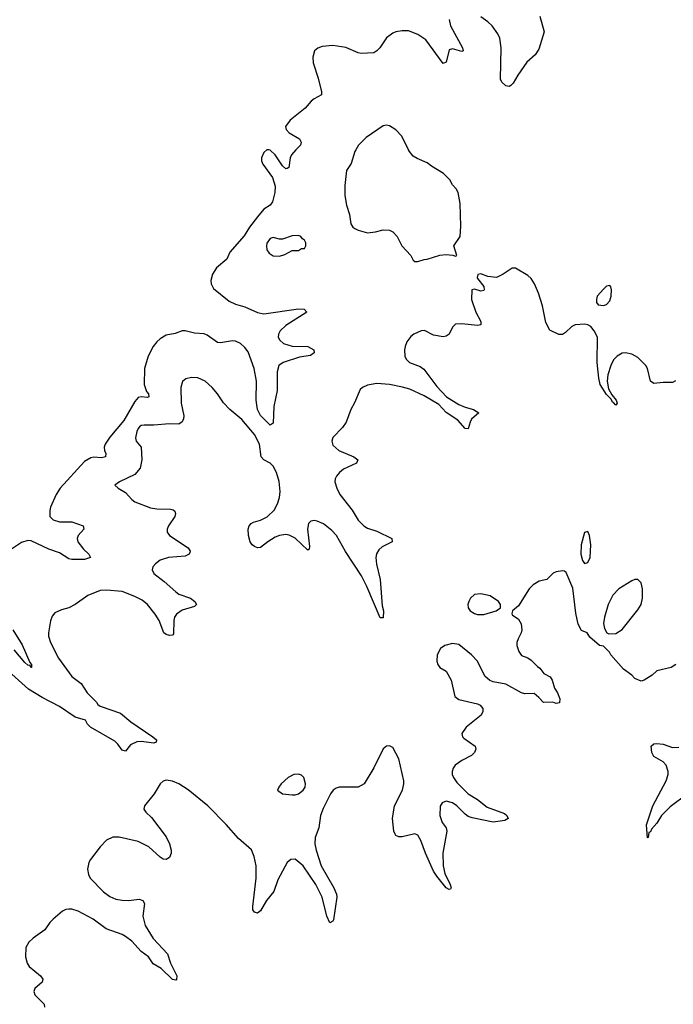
# Model space of a CAD drawing. Header units: inches. Extents: x 1449094 to 1618372, y 389908 to 534307.
# Tile 350 of 494: x 1534437 to 1538595, y 504569 to 510828. Entities that reach past the tile are written whole.
import ezdxf

# ---------------------------------------------------------------- set-up
doc = ezdxf.new("R2010")
doc.units = ezdxf.units.IN
doc.header["$MEASUREMENT"] = 0
doc.layers.add('B5530', color=7, linetype='Continuous')
doc.layers.add('B5531', color=7, linetype='Continuous')

msp = doc.modelspace()

# ---------------------------------------------------------------- linework, layer by layer
at = {"layer": 'B5530', "color": 5}
for points, elevation in [([(1536008.6, 510000), (1535990, 509983.9), (1535975.6, 509950), (1535975.6, 509930), (1535983.3, 509910), (1536044.4, 509824.4), (1536062.1, 509770), (1536060.4, 509730), (1536045.5, 509670), (1536029.8, 509650.2), (1535990, 509623), (1535950, 509575.8), (1535899.2, 509510), (1535865.5, 509454.5), (1535774.9, 509350), (1535754.5, 509305.5), (1535688.3, 509250), (1535664.7, 509210), (1535653.4, 509170), (1535654.4, 509150), (1535670, 509119.5), (1535770, 509039.6), (1535810, 509019.7), (1535870, 509002.9), (1535950, 508965.8), (1535990, 508959.3), (1536210.2, 508990.2), (1536247.7, 508987.7), (1536262.8, 508970), (1536130, 508885), (1536093.8, 508850), (1536082.8, 508830), (1536082.3, 508810), (1536091.2, 508791.2), (1536115.8, 508770), (1536170, 508752), (1536270.8, 508750.8), (1536308.5, 508730), (1536310.6, 508710), (1536286.7, 508693.3), (1536218, 508682), (1536112.7, 508650), (1536084.7, 508630), (1536075, 508590), (1536074.4, 508470), (1536054.6, 508370), (1536050, 508264), (1536030, 508249.6), (1535970, 508312), (1535950, 508349.5), (1535942, 508410), (1535943.3, 508530), (1535929.6, 508610), (1535890, 508715.8), (1535870, 508745.4), (1535841.7, 508770), (1535810, 508785.4), (1535790, 508787.4), (1535713.9, 508773.9), (1535696, 508776), (1535630, 508823.4), (1535610, 508830.5), (1535550, 508836.1), (1535489.4, 508850.6), (1535470, 508849.8), (1535425.9, 508834.1), (1535370, 508823.2), (1535330, 508799.6), (1535310, 508780.5), (1535286.7, 508750), (1535254.7, 508690), (1535232.2, 508610), (1535229.3, 508509.3), (1535244.8, 508464.8), (1535255.8, 508450), (1535258, 508430), (1535250, 508426.8), (1535210.4, 508430.5), (1535190, 508425.7), (1535170, 508400.1), (1535099.2, 508280.8), (1535010, 508173.7), (1534981.2, 508130), (1534973.8, 508110), (1534976.4, 508090), (1534985.5, 508070), (1534983.6, 508050), (1534957, 508043), (1534910, 508047.4), (1534890, 508043.9), (1534850, 508019.3), (1534695.6, 507850), (1534670.1, 507810), (1534633.8, 507730), (1534628.3, 507708.3), (1534629.3, 507669.3), (1534650, 507648.8), (1534690, 507635.5), (1534770, 507637.1), (1534840.7, 507610), (1534846, 507590), (1534810.3, 507550), (1534803.6, 507530), (1534807.6, 507510), (1534842.5, 507462.5), (1534877.1, 507430), (1534886.8, 507410), (1534850, 507397.4), (1534770, 507397.7), (1534750, 507401.7), (1534690, 507438.9), (1534623.3, 507463.3), (1534510, 507514.8), (1534490, 507517.8), (1534450, 507503.8), (1534366.4, 507450)], 520), ([(1536194.3, 510000), (1536166, 509970), (1536157.6, 509950), (1536150, 509888.7), (1536138.7, 509881.3), (1536130, 509880.5), (1536110, 509899.7), (1536061.6, 509970), (1536030, 509999.2), (1536022, 510000)], 520), ([(1536574.5, 510000), (1536568.4, 509990), (1536546.4, 509913.6), (1536516.3, 509870), (1536505.2, 509774.8), (1536504.9, 509710), (1536515.5, 509650), (1536535.5, 509590), (1536544, 509530), (1536556, 509510), (1536570, 509500.7), (1536590.5, 509490.5), (1536650, 509474), (1536700.1, 509479.9), (1536750, 509493.4), (1536790, 509490.5), (1536810, 509479.1), (1536839.1, 509450), (1536867.7, 509390), (1536924.7, 509330), (1536939.6, 509299.6), (1536950, 509292), (1536970, 509291.3), (1537010, 509304.7), (1537030, 509306), (1537110, 509331.3), (1537150, 509336), (1537192, 509332), (1537210, 509324.7), (1537218, 509330), (1537199, 509390), (1537239.5, 509450), (1537243.8, 509516.2), (1537238.9, 509658.9), (1537226, 509730), (1537213.8, 509753.8), (1537190, 509779), (1537172.3, 509810), (1537132, 509850), (1537056.3, 509896.3), (1537030, 509918), (1536964.8, 509944.8), (1536940.7, 509960.7), (1536916, 509990), (1536911, 510000)], 540), ([(1538607.9, 508532.1), (1538590, 508520.9), (1538530, 508522), (1538470, 508514.5), (1538449.7, 508529.7), (1538431.1, 508610), (1538419.7, 508630), (1538370, 508681.1), (1538330, 508702), (1538290, 508710.9), (1538270, 508708.7), (1538238.3, 508690), (1538215, 508665), (1538196.3, 508630), (1538177.5, 508570), (1538173.6, 508530), (1538182.6, 508482.6), (1538203, 508443), (1538231.1, 508408.9), (1538238, 508390), (1538230, 508378), (1538215.3, 508395.3), (1538210, 508395.3), (1538197.5, 508417.5), (1538170, 508446), (1538129.8, 508509.8), (1538121.1, 508550), (1538110.7, 508650), (1538111.6, 508810), (1538091.3, 508851.3), (1538070, 508877.2), (1538050, 508889.3), (1538032.5, 508892.5), (1537970.6, 508889.4), (1537950, 508877.2), (1537910, 508839), (1537890, 508826), (1537866.3, 508826.3), (1537810, 508855.3), (1537784.1, 508904.1), (1537762, 509010), (1537737, 509090), (1537712, 509150), (1537690, 509182.7), (1537670, 509201.2), (1537590, 509249), (1537570, 509249), (1537512, 509210), (1537470, 509189.2), (1537414.8, 509194.8), (1537370, 509212), (1537351.3, 509208.7), (1537346.8, 509190), (1537350, 509182), (1537390, 509132), (1537392, 509110), (1537390, 509106), (1537370, 509102), (1537330, 509115.3), (1537314, 509110), (1537311.3, 509050), (1537339.1, 508970), (1537370.7, 508910), (1537370.5, 508889.5), (1537350, 508884.5), (1537250, 508894.7), (1537210, 508891.8), (1537190, 508874), (1537170, 508829), (1537150, 508816), (1537130, 508812.7), (1537070, 508823.7), (1537012, 508852), (1536990, 508849.3), (1536944.7, 508830), (1536925.2, 508814.8), (1536900.4, 508779.6), (1536888.7, 508751.3), (1536885.3, 508730), (1536887.2, 508690), (1536896.4, 508670), (1536916.3, 508650), (1536984.2, 508624.2), (1537007.3, 508607.3), (1537090, 508496.5), (1537151.6, 508431.6), (1537230, 508381.7), (1537270, 508364.9), (1537324.7, 508350), (1537358, 508330), (1537311.8, 508288.2), (1537301.6, 508270), (1537290, 508228), (1537270, 508229), (1537223.3, 508283.3), (1537150, 508331.2), (1537103, 508383), (1537010, 508437.1), (1536919.4, 508479.4), (1536872.9, 508492.9), (1536789, 508509), (1536710, 508516.4), (1536650, 508504.7), (1536618, 508490), (1536603.4, 508476.6), (1536567.6, 508392.4), (1536543.1, 508350), (1536514, 508270), (1536490, 508235.1), (1536430, 508173.2), (1536422, 508150), (1536430, 508122.8), (1536467.7, 508090), (1536562, 508050), (1536587.7, 508030), (1536579.1, 508010), (1536498, 507970), (1536471.6, 507950), (1536452.6, 507927.4), (1536444.7, 507910), (1536442.8, 507890), (1536454.2, 507850), (1536474.2, 507810), (1536551.3, 507710), (1536590, 507647.2), (1536625.3, 507610), (1536650, 507596), (1536710, 507576.5), (1536804, 507530), (1536807.3, 507510), (1536742.6, 507477.4), (1536721.4, 507458.6), (1536707.6, 507432.4), (1536703.2, 507410), (1536707.5, 507367.5), (1536730.2, 507270), (1536742.6, 507102.6), (1536750.5, 507069.5), (1536750, 507026), (1536730, 507026), (1536645.7, 507225.7), (1536612.5, 507292.5), (1536510, 507446.6), (1536451.6, 507550), (1536421.9, 507581.9), (1536370, 507623.5), (1536330, 507641.4), (1536310, 507644.7), (1536290, 507641.3), (1536273.8, 507626.2), (1536267.2, 507590), (1536281.6, 507478.4), (1536277.6, 507462.4), (1536270, 507456), (1536190, 507532.9), (1536152, 507552), (1536130, 507555.3), (1536090, 507549.8), (1536061.7, 507538.3), (1536014.9, 507510), (1535970, 507474), (1535950, 507471.6), (1535930, 507478.4), (1535917, 507490), (1535903.6, 507510), (1535893.3, 507550), (1535891.6, 507590), (1535897.6, 507610), (1535910, 507625.5), (1535924.9, 507635.1), (1535970, 507647.2), (1536012.3, 507667.7), (1536055.4, 507710), (1536078, 507750), (1536089.8, 507790), (1536094.2, 507830), (1536087.1, 507892.9), (1536071.6, 507950), (1536050, 507989.7), (1536031.1, 508010), (1535989.8, 508029.8), (1535972.4, 508050), (1535962.6, 508130), (1535930, 508192.1), (1535850, 508285.7), (1535775.1, 508350), (1535733, 508393), (1535695.6, 508450), (1535661.6, 508490), (1535616.2, 508530), (1535570, 508551.1), (1535530, 508553.3), (1535494.6, 508545.4), (1535472.7, 508527.3), (1535462.4, 508490), (1535464.6, 508390), (1535482, 508310), (1535480.3, 508290), (1535470, 508271.8), (1535450, 508257.7), (1535390, 508259.3), (1535289.7, 508249.7), (1535228.8, 508251.2), (1535210, 508249.4), (1535199.9, 508240.1), (1535190.6, 508230), (1535183, 508210), (1535174, 508170), (1535178.8, 508150), (1535210.3, 508110), (1535214.7, 508030), (1535203.7, 507976.3), (1535170, 507936.4), (1535071.3, 507890), (1535042, 507870), (1535064.7, 507850), (1535110, 507822), (1535150, 507777.3), (1535170, 507763), (1535270, 507724.9), (1535310, 507719.6), (1535397.7, 507717.7), (1535413.4, 507713.4), (1535423.4, 507703.4), (1535428, 507690), (1535424.4, 507670), (1535383.8, 507610), (1535375.5, 507590), (1535376.3, 507570), (1535390.7, 507550), (1535508, 507470), (1535522, 507450), (1535519.3, 507440.7), (1535514.8, 507430), (1535490, 507417.6), (1535384.7, 507410), (1535330, 507392), (1535300.4, 507370), (1535284.4, 507350), (1535279.3, 507330), (1535290, 507308), (1535357.2, 507257.2), (1535430, 507190.7), (1535450, 507177.3), (1535524.7, 507150), (1535550.8, 507130), (1535561, 507110), (1535550, 507099), (1535470, 507075.6), (1535434.9, 507050), (1535422.4, 507030), (1535417.1, 507010), (1535416.8, 506923.2), (1535410, 506915.3), (1535390, 506914), (1535370, 506919), (1535355.3, 506930), (1535324.5, 507010), (1535299.7, 507050), (1535251.1, 507110), (1535217.3, 507137.3), (1535170, 507162.2), (1535090, 507192.4), (1534990, 507202.7), (1534950, 507199.7), (1534870, 507168.4), (1534790, 507111.1), (1534750.2, 507089.8), (1534703.1, 507076.9), (1534662, 507058), (1534644.2, 507035.8), (1534633.3, 507006.7), (1534620.3, 506930), (1534620.9, 506910), (1534633.1, 506870), (1534684.2, 506770), (1534770, 506654), (1534827.6, 506607.6), (1534866.9, 506550), (1534926.3, 506490), (1534935.1, 506475.1), (1534950, 506464.2), (1535079.7, 506419.7), (1535144.5, 506364.4), (1535284, 506270), (1535306.8, 506250), (1535304.7, 506235.3), (1535290.3, 506229.7), (1535210, 506240.5), (1535182, 506238), (1535142.4, 506217.6), (1535110, 506179), (1535090, 506184), (1535062.6, 506222.6), (1535041.8, 506241.8), (1534887.2, 506330), (1534868.7, 506350), (1534855.3, 506375.3), (1534790, 506395), (1534690, 506463.2), (1534579.5, 506519.5), (1534492.5, 506572.5), (1534388, 506668)], 540), ([(1538611.1, 506728.9), (1538582, 506710), (1538490, 506689.3), (1538459.2, 506660.8), (1538410, 506629.4), (1538390, 506623.7), (1538350, 506641.2), (1538330, 506661.2), (1538278.6, 506698.6), (1538198, 506790), (1538188.4, 506808.4), (1538150, 506846), (1538126, 506850), (1538063.1, 506903.1), (1538046, 506930), (1538010, 506946), (1537990, 506986), (1537975.5, 507055.5), (1537955.5, 507215.5), (1537913.6, 507313.6), (1537902, 507322), (1537890, 507324), (1537850, 507319), (1537830, 507309), (1537790, 507269), (1537741.4, 507258.6), (1537703.4, 507236.6), (1537677.3, 507210), (1537610, 507102), (1537572, 507070), (1537566.8, 507053.2), (1537570, 507044.7), (1537610, 507018), (1537627.5, 506987.5), (1537630.8, 506950), (1537627.3, 506930), (1537607, 506893), (1537600.4, 506870), (1537600.4, 506850), (1537612.5, 506812.5), (1537630, 506786), (1537670, 506770.8), (1537690, 506756.3), (1537730, 506716), (1537746.4, 506706.4), (1537771.6, 506671.6), (1537810.9, 506650.9), (1537824.7, 506630), (1537839.8, 506579.8), (1537858, 506550), (1537872, 506510), (1537870, 506486), (1537850, 506482), (1537828.9, 506488.9), (1537770, 506488.7), (1537740.2, 506520.2), (1537710, 506544), (1537650, 506543.7), (1537630, 506549.4), (1537530, 506605.1), (1537450, 506619.5), (1537427.6, 506627.6), (1537394.9, 506654.9), (1537349.6, 506750), (1537311.1, 506790), (1537230, 506855.6), (1537190, 506861.7), (1537140.7, 506850), (1537113, 506830), (1537092.7, 506790), (1537090.5, 506750.5), (1537097.3, 506730), (1537110.5, 506710.5), (1537150, 506686), (1537182, 506630), (1537205.5, 506525.5), (1537230, 506507.3), (1537350, 506479.1), (1537366, 506470), (1537382.8, 506450), (1537384, 506430), (1537373.5, 506406.5), (1537278, 506330), (1537250.4, 506290), (1537254.9, 506270), (1537262, 506262), (1537334, 506210), (1537338.8, 506190), (1537330.7, 506170), (1537310.8, 506150), (1537250, 506118.7), (1537208.2, 506090), (1537194.9, 506070), (1537188.7, 506050), (1537188.9, 506030), (1537196, 506010), (1537218.7, 505978.7), (1537290, 505907.2), (1537350.2, 505870.2), (1537410, 505823.1), (1537521.4, 505781.4), (1537536, 505770), (1537544.7, 505750), (1537522.8, 505737.2), (1537450, 505727.8), (1537315.5, 505755.5), (1537290, 505763.5), (1537270, 505776.9), (1537217.4, 505830), (1537189.5, 505850), (1537150, 505860.4), (1537125.3, 505850), (1537112.3, 505827.7), (1537109.3, 505770), (1537125.4, 505725.5), (1537150.3, 505690), (1537154.9, 505670), (1537128.1, 505530), (1537130.2, 505450.2), (1537141.7, 505401.7), (1537176, 505330), (1537182, 505310), (1537178, 505302), (1537170, 505298), (1537150, 505309), (1537090, 505383.7), (1537070, 505416), (1537018.7, 505530), (1536989.6, 505609.6), (1536970, 505644), (1536950, 505653.2), (1536870, 505633.2), (1536850, 505633.2), (1536830, 505642), (1536825.2, 505650), (1536818, 505670), (1536809.6, 505749.6), (1536814, 505790), (1536822.4, 505830), (1536872.4, 505930), (1536880.4, 505970), (1536879.7, 505990), (1536850, 506129.4), (1536810, 506201.2), (1536790, 506212.7), (1536770, 506209.3), (1536750, 506192.7), (1536690, 506072.7), (1536628.6, 505971.4), (1536590, 505949.5), (1536470, 505949.2), (1536450, 505944), (1536430.6, 505929.4), (1536413.7, 505906.3), (1536367.1, 505812.9), (1536350.7, 505769.3), (1536339.1, 505690), (1536317.1, 505630), (1536315.3, 505590), (1536322.3, 505550), (1536354.9, 505450), (1536435.8, 505310), (1536452.4, 505270), (1536454.9, 505250), (1536433, 505107), (1536430, 505098), (1536410, 505088), (1536390, 505128.7), (1536361, 505250), (1536321.5, 505330), (1536240.4, 505450), (1536190, 505491.1), (1536162.8, 505490), (1536139.5, 505470), (1536079.2, 505360.8), (1536053.5, 505286.5), (1536007.7, 505230), (1535970, 505164), (1535950, 505149.2), (1535930, 505155.3), (1535921.2, 505170), (1535919.3, 505190), (1535941.6, 505370), (1535940.5, 505450), (1535929.7, 505509.7), (1535911.4, 505551.4), (1535830, 505623.6), (1535750, 505713), (1535633.3, 505830), (1535510, 505933.5), (1535450, 505971.1), (1535410, 505988), (1535370, 505993.3), (1535350, 505987), (1535330.3, 505969.7), (1535293.5, 505906.5), (1535230.6, 505830), (1535227.7, 505810), (1535238.8, 505790), (1535276.3, 505756.3), (1535370, 505634.8), (1535390.4, 505590), (1535400.5, 505550), (1535400.7, 505530), (1535390, 505502), (1535370, 505489.3), (1535350, 505492.7), (1535330, 505503.7), (1535259.6, 505570), (1535190, 505603.1), (1535070, 505630.8), (1535030, 505632), (1534990, 505613), (1534950.2, 505569.8), (1534888.5, 505490), (1534877.6, 505470), (1534868.8, 505428.8), (1534874.1, 505394.1), (1534885.3, 505370), (1534970, 505284.9), (1535010, 505254.6), (1535050, 505238.5), (1535090, 505230.3), (1535130, 505228.4), (1535197.1, 505237.1), (1535221, 505230), (1535230.5, 505210), (1535220.3, 505130), (1535235.6, 505070), (1535287.1, 504987.1), (1535377.3, 504890), (1535396.3, 504830), (1535436.3, 504750), (1535435.3, 504724.7), (1535430, 504722), (1535410, 504726.6), (1535337.4, 504797.4), (1535285.6, 504825.6), (1535256, 504870), (1535210, 504905.1), (1535149.7, 504970), (1535110, 505000.4), (1535090, 505012.3), (1534988, 505048), (1534904.2, 505110), (1534810, 505161), (1534770, 505173.7), (1534750, 505174.3), (1534730, 505171.2), (1534710, 505160.5), (1534650.2, 505109.8), (1534628.4, 505090), (1534598, 505042), (1534523.8, 504990), (1534496.2, 504963.8), (1534475.5, 504930), (1534474.4, 504870), (1534485.5, 504830), (1534498, 504810), (1534570.6, 504750), (1534584, 504730), (1534580.7, 504710), (1534534.8, 504670), (1534526.8, 504650), (1534534.8, 504630), (1534594, 504570), (1534594.8, 504550)], 560), ([(1534393.8, 506950), (1534453.8, 506853.8), (1534501.8, 506741.8), (1534512.3, 506730), (1534513.4, 506710), (1534508.2, 506710), (1534503.2, 506723.2), (1534490, 506724.7), (1534470, 506742.8), (1534401.6, 506821.6)], 520), ([(1538790, 505985.2), (1538575.2, 505824.8), (1538519.3, 505770), (1538490, 505721.2), (1538456.9, 505683.1), (1538450, 505666), (1538438, 505662), (1538434, 505630), (1538430, 505628), (1538425.2, 505710), (1538463.6, 505830), (1538548.3, 505990), (1538561.1, 506030), (1538562, 506050), (1538549.7, 506089.7), (1538530, 506109.5), (1538470, 506144), (1538458, 506170), (1538454, 506210), (1538470, 506226), (1538490, 506227.3), (1538530, 506223), (1538590, 506202.6), (1538630, 506204.2)], 560)]:
    msp.add_lwpolyline(points, dxfattribs=dict(at, elevation=elevation))
for points, elevation in [([(1536210, 509455.3), (1536170, 509453.2), (1536110, 509432.7), (1536090, 509432.7), (1536050, 509442.7), (1536030, 509437.2), (1536010, 509408), (1536006.4, 509390), (1536010, 509364.7), (1536024.1, 509344.1), (1536050, 509326.8), (1536090, 509326), (1536124.7, 509335.3), (1536170, 509362), (1536210, 509362), (1536230, 509374), (1536250, 509374), (1536258, 509390), (1536258, 509410), (1536250, 509426), (1536235.3, 509435.3), (1536226, 509450)], 540), ([(1538190, 509138), (1538170, 509134), (1538150, 509115.3), (1538110.8, 509070), (1538106.8, 509050), (1538106.8, 509030), (1538116, 509016), (1538150, 509011), (1538170, 509018), (1538190, 509042), (1538199, 509070), (1538202, 509110), (1538198, 509130)], 540), ([(1538050, 507575.3), (1538030, 507568), (1538008, 507490), (1538006.8, 507430), (1538018, 507390), (1538030, 507372), (1538050, 507378), (1538065.2, 507410), (1538069.3, 507490), (1538062.7, 507550)], 560), ([(1538350, 507269.2), (1538330, 507260.9), (1538247.7, 507210), (1538210.4, 507170), (1538180.5, 507110), (1538156.3, 507030), (1538150.8, 506990), (1538158, 506958), (1538171.6, 506931.6), (1538183.6, 506923.6), (1538230, 506926.8), (1538270, 506951.3), (1538370, 507076), (1538389.5, 507110.5), (1538399.5, 507150), (1538399.3, 507210), (1538390, 507248), (1538370, 507268.7)], 560), ([(1537370, 507179.5), (1537330, 507174), (1537304.9, 507150), (1537293.4, 507130), (1537288, 507110), (1537290.8, 507090), (1537302.8, 507070), (1537330, 507054), (1537350, 507048), (1537390, 507048), (1537468.7, 507070), (1537495.3, 507090), (1537495.3, 507110), (1537482, 507130), (1537430, 507166)], 560), ([(1536210, 506032.7), (1536182, 506030), (1536146, 506010), (1536101, 505970), (1536084.7, 505950), (1536078, 505930), (1536110, 505907.3), (1536170, 505900.7), (1536190, 505900.7), (1536210, 505906.8), (1536241.2, 505930), (1536253.2, 505950), (1536256, 505970), (1536245.2, 506010), (1536230, 506025.2)], 560)]:
    msp.add_lwpolyline(points, close=True, dxfattribs=dict(at, elevation=elevation))
at = {"layer": 'B5531', "color": 5}
for points, elevation in [([(1537168.4, 510830), (1537178, 510790), (1537253.4, 510650), (1537257.3, 510630), (1537250, 510625.6), (1537190, 510643.6), (1537170, 510636), (1537150, 510558), (1537130.8, 510549.2), (1537021.1, 510701.1), (1536970, 510733.7), (1536910, 510758.3), (1536870, 510758), (1536830, 510751.3), (1536810, 510742.9), (1536770, 510712.3), (1536728, 510650), (1536710, 510629.5), (1536690, 510617.6), (1536610, 510612.4), (1536590, 510617.2), (1536512.3, 510652.3), (1536430, 510664.3), (1536362.1, 510657.9), (1536333.3, 510646.7), (1536312.7, 510630), (1536301.7, 510590), (1536305.1, 510554.9), (1536336.7, 510456.7), (1536357, 510370), (1536356.3, 510350), (1536310, 510325.3), (1536291.6, 510310), (1536253.6, 510266.4), (1536158.6, 510190), (1536129.1, 510150), (1536131.8, 510130), (1536150.4, 510110), (1536216.4, 510070), (1536228.7, 510050), (1536222.6, 510030), (1536194.3, 510000)], 520), ([(1537745.5, 510850), (1537774, 510750), (1537739, 510641), (1537715.8, 510604.2), (1537662.8, 510557.2), (1537604.8, 510475.2), (1537575.6, 510424.4), (1537560.7, 510410), (1537550, 510404.2), (1537530, 510406.9), (1537503.5, 510430), (1537494.7, 510450), (1537500.4, 510650), (1537490.9, 510710), (1537479.1, 510739.1), (1537442.6, 510790), (1537415.5, 510815.6), (1537370, 510846.3)], 520), ([(1536911, 510000), (1536867.2, 510087.2), (1536830, 510129), (1536790, 510154), (1536770, 510157.2), (1536750, 510153.2), (1536641.4, 510078.6), (1536593, 510030), (1536574.5, 510000)], 540), ([(1536022, 510000), (1536010, 510001.2), (1536008.6, 510000)], 520)]:
    msp.add_lwpolyline(points, dxfattribs=dict(at, elevation=elevation))

doc.saveas('drawing.dxf')
